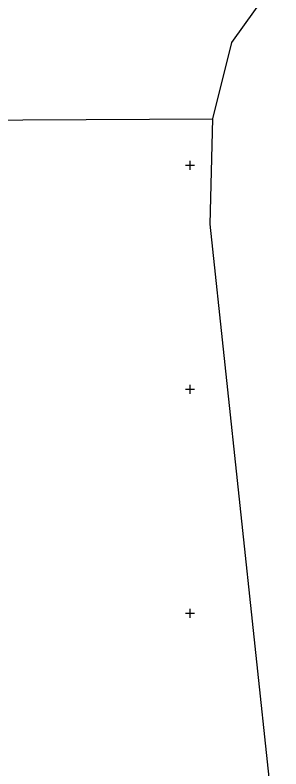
# Model space of a CAD drawing. Extents: x -601602 to -600882, y -1162594 to -1161950.
# Drawn here: x -601319.6 to -601289.8, y -1162117.4 to -1162033.2 of the extents above; entities that cross this region are included whole.
import ezdxf

# ---------------------------------------------------------------- set-up
doc = ezdxf.new("R2010")
doc.units = 0
doc.layers.add('KN_Hranice parcel', color=7, linetype='Continuous')
doc.layers.add('X_SOUR_KRIZKY_SEVER', color=7, linetype='Continuous')

msp = doc.modelspace()

# ---------------------------------------------------------------- linework, layer by layer
at = {"layer": 'KN_Hranice parcel'}
for p, q in [((-601297.76, -1162056.59), (-601297.47, -1162044.8)), ((-601288.12, -1162146.84), (-601297.76, -1162056.59))]:
    msp.add_line(p, q, dxfattribs=at)
for points in [[(-601297.47, -1162044.8), (-601295.33, -1162036.3), (-601284.54, -1162021.25)], [(-601392.92, -1162043.14), (-601389.02, -1162043.13), (-601361.2, -1162045.16), (-601297.47, -1162044.8)]]:
    msp.add_lwpolyline(points, dxfattribs=at)
at = {"layer": 'X_SOUR_KRIZKY_SEVER'}
for p, q in [((-601300, -1162050.5), (-601300, -1162049.5)), ((-601300.5, -1162050), (-601299.5, -1162050)), ((-601300, -1162075.5), (-601300, -1162074.5)), ((-601300.5, -1162075), (-601299.5, -1162075)), ((-601300.5, -1162100), (-601299.5, -1162100)), ((-601300, -1162100.5), (-601300, -1162099.5))]:
    msp.add_line(p, q, dxfattribs=at)

doc.saveas('drawing.dxf')
